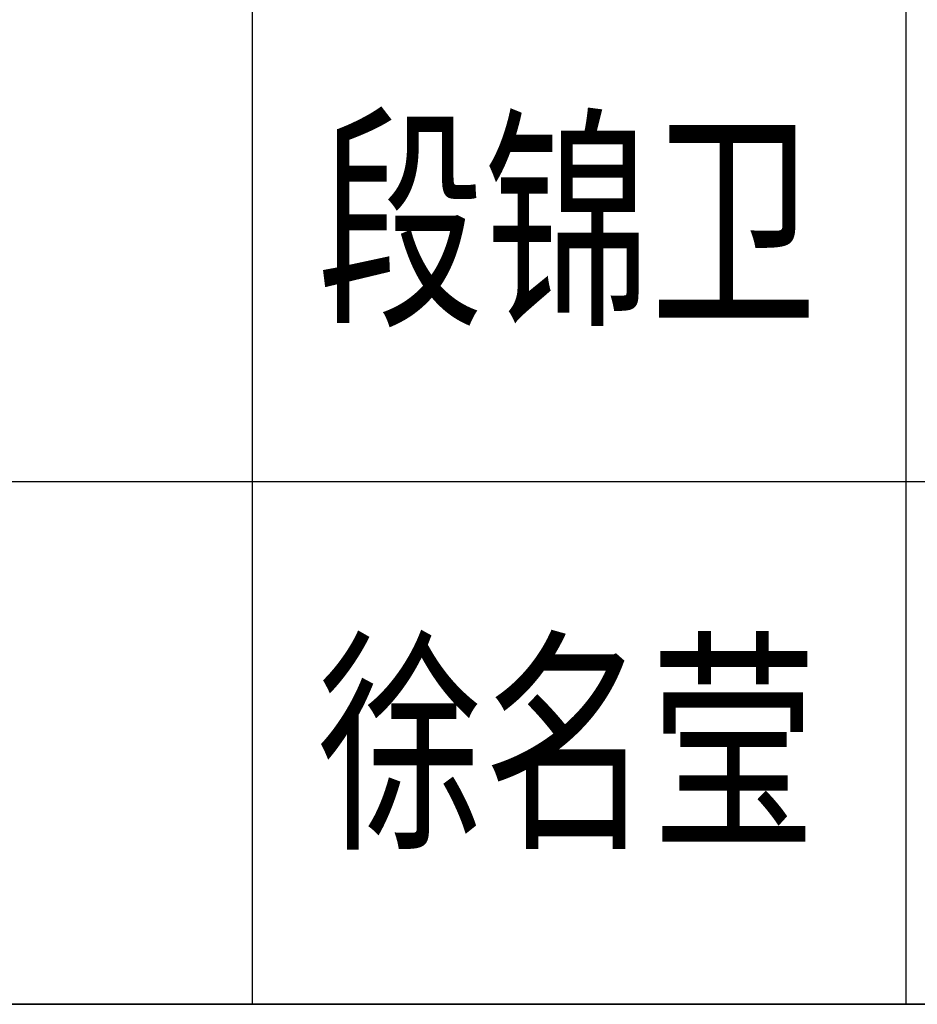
# Model space of a CAD drawing. Extents: x 1779708 to 7299578, y -1121471 to 88434.
# Tile 590 of 656: x 5609789 to 5612879, y -1003192 to -999801. Entities that reach past the tile are written whole.
import ezdxf

# ---------------------------------------------------------------- set-up
doc = ezdxf.new("R2010")
doc.units = 0
doc.header["$LTSCALE"] = 1000
doc.header["$MEASUREMENT"] = 0
for name, color, linetype in [('PUB_TITLE', 4, 'CONTINUOUS'), ('修改', 6, 'CONTINUOUS'), ('通-图框－文字', 4, 'CONTINUOUS')]:
    doc.layers.add(name, color=color, linetype=linetype)
doc.styles.add('仿宋', font='txt', dxfattribs={"width": 0.7})

# ---------------------------------------------------------------- blocks, each defined once
blk = doc.blocks.new('A$C36B43F05')
at = {"layer": 'PUB_TITLE'}
for p, q in [((29400, 1500), (29400, 12000)), ((31200, 12000), (31200, 1500))]:
    blk.add_line(p, q, dxfattribs=at)
for points in [[(29400, 12000), (29400, 1500)], [(42000, 6900), (29400, 6900)], [(42000, 4650), (29400, 4650)]]:
    blk.add_lwpolyline(points, dxfattribs=at)
at = {"layer": '通-图框－文字', "style": '仿宋', "width": 0.7}
for s, p in [('徐名莹', (30000, 6675)), ('段锦卫', (31800, 6675))]:
    blk.add_text(s, height=600, rotation=270, dxfattribs=at).set_placement(p)

msp = doc.modelspace()

# ---------------------------------------------------------------- block references
at = {"layer": '修改', "rotation": 90}
msp.add_blockref('A$C36B43F05', (5617489.1, -1032592.1), dxfattribs=at)

doc.saveas('drawing.dxf')
